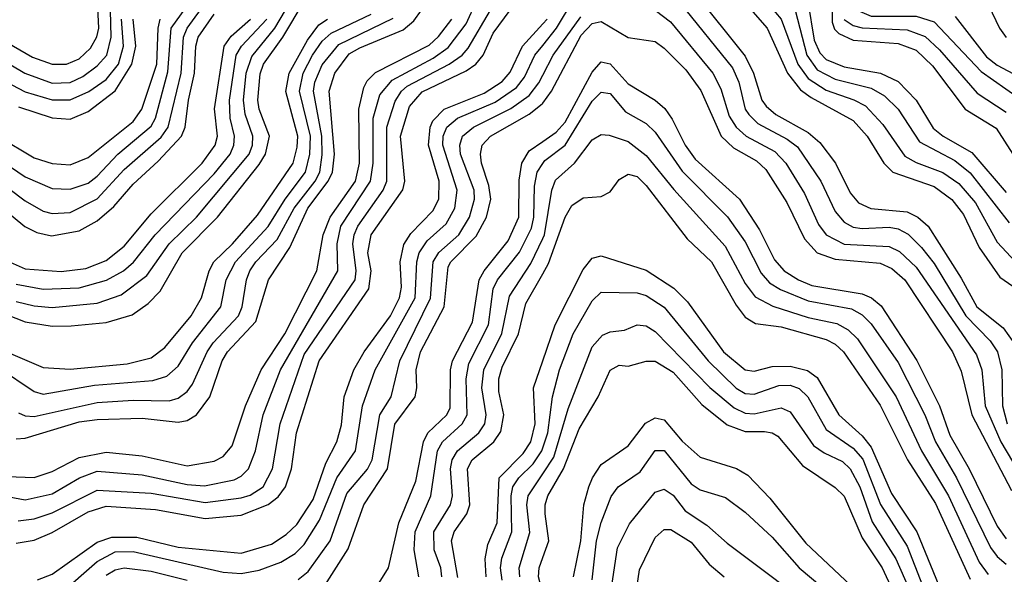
# Model space of a CAD drawing. Header units: inches. Extents: x 990535 to 1117859, y 769386 to 892122.
# Tile 881 of 1056: x 1058838 to 1061026, y 856755 to 857989. Entities that reach past the tile are written whole.
import ezdxf

# ---------------------------------------------------------------- set-up
doc = ezdxf.new("R2010")
doc.units = ezdxf.units.IN
doc.header["$MEASUREMENT"] = 0
doc.layers.add('B0855', color=7, linetype='Continuous')
doc.layers.add('B0865', color=7, linetype='Continuous')

msp = doc.modelspace()

# ---------------------------------------------------------------- linework, layer by layer
at = {"layer": 'B0855', "color": 5}
for points, elevation in [([(1058770, 857693.5), (1058850, 857639.4), (1058910, 857613.7), (1058950, 857611.6), (1058990, 857625.6), (1059010, 857641), (1059055.4, 857690), (1059130, 857751.8), (1059139.5, 857770), (1059167.1, 857872.9), (1059174.5, 857970), (1059230, 858047.7)], 4160), ([(1058830, 857362), (1058870, 857352.2), (1058910, 857348.6), (1059010, 857358), (1059062.8, 857377.2), (1059119.8, 857420.2), (1059169.5, 857490), (1059230.7, 857550), (1059347.5, 857690), (1059355.1, 857710), (1059355.6, 857730), (1059338.5, 857778.5), (1059334.8, 857810), (1059341.1, 857870), (1059353.2, 857906.8), (1059404.5, 857970), (1059450, 858047.2)], 4040), ([(1058710, 857691.6), (1058850, 857585.8), (1058890, 857563.2), (1058910, 857557.5), (1058950, 857560.3), (1059010, 857590.8), (1059070, 857656), (1059152.1, 857727.9), (1059167.7, 857750), (1059196.4, 857870), (1059201.4, 857950), (1059209.9, 857970.1), (1059253.1, 858030)], 4140), ([(1058782.7, 857342.7), (1058850, 857316.7), (1058910, 857307.4), (1058952.1, 857307.9), (1059030, 857315.7), (1059087.3, 857332.7), (1059122.7, 857357.3), (1059150, 857385), (1059198.3, 857470), (1059277.3, 857550), (1059370, 857666.8), (1059383.9, 857690), (1059392.7, 857730), (1059369.8, 857790), (1059366.6, 857810), (1059371.8, 857868.2), (1059379, 857890), (1059422, 857950), (1059470, 858029.4)], 4020), ([(1058790, 856932.2), (1058850, 856920.6), (1058910, 856934), (1058970.3, 856969.7), (1059010, 856984.7), (1059110, 856976.6), (1059210, 856955.3), (1059247.9, 856952.1), (1059314.2, 856965.7), (1059330, 856973.7), (1059345.7, 856990), (1059361.8, 857030), (1059378.5, 857110), (1059416.8, 857210), (1059544.9, 857430), (1059543, 857490), (1059551.3, 857530), (1059616.9, 857630), (1059623, 857670), (1059623.1, 857770), (1059637.9, 857822.1), (1059665.3, 857854.7), (1059756.5, 857903.5), (1059790, 857927.2), (1059830, 857979.6), (1059852.6, 858030)], 3860), ([(1058810, 857937.9), (1058865.8, 857905.9), (1058910, 857890), (1058941.5, 857890), (1058970, 857901.9), (1058994.8, 857925.2), (1059009.2, 857950.8), (1059013.3, 857970), (1059010.3, 858030)], 4280), ([(1058684.6, 857664.6), (1058849.2, 857529.2), (1058875.3, 857515.3), (1058908.3, 857508.3), (1058970, 857519.1), (1059010, 857541.2), (1059046.9, 857573.1), (1059090, 857623.4), (1059145.6, 857674.4), (1059196.8, 857730), (1059205.1, 857750), (1059212.5, 857810), (1059226.1, 857870), (1059229.1, 857930), (1059234.5, 857950), (1059270, 858001.4)], 4120), ([(1058770, 857266.3), (1058890, 857215.1), (1058950, 857211.3), (1059076.5, 857223.5), (1059130, 857236.6), (1059160.1, 857259.9), (1059218.9, 857330), (1059241.9, 857370), (1059258.9, 857430), (1059269.3, 857450), (1059310.8, 857490), (1059366.2, 857553.8), (1059445.1, 857670), (1059454.5, 857705.5), (1059455.9, 857730), (1059429.1, 857829.1), (1059436.3, 857870), (1059476.8, 857943.2), (1059502.6, 857977.4), (1059521.4, 857990)], 3980), ([(1058790, 857904.6), (1058848.7, 857870), (1058910, 857848), (1058950, 857848.9), (1058977.6, 857862.4), (1059010, 857885.9), (1059030.9, 857910), (1059041, 857950), (1059039.1, 858010)], 4260), ([(1058790, 857215.4), (1058870, 857162), (1058890, 857156.3), (1059003.9, 857176.1), (1059133.4, 857186.6), (1059164.2, 857195.8), (1059190, 857218.6), (1059221.6, 857270), (1059284.8, 857350), (1059296.5, 857410), (1059317.2, 857450), (1059390, 857529.2), (1059427.4, 857590), (1059472.5, 857650), (1059482.3, 857690), (1059483.7, 857730), (1059459.7, 857830), (1059467.8, 857870), (1059488.4, 857910), (1059510, 857940.8), (1059530, 857959.2), (1059618.5, 858001.5)], 3960), ([(1058790, 857859.3), (1058850, 857828.8), (1058910, 857810.9), (1058950, 857811), (1058991.1, 857828.9), (1059030, 857855.7), (1059057.1, 857890), (1059068, 857930), (1059064, 857990)], 4240), ([(1058790, 857728.8), (1058870, 857681.8), (1058910, 857668.7), (1058950, 857666.1), (1058990, 857682.1), (1059090, 857762.7), (1059108.9, 857790), (1059142.3, 857890), (1059145.1, 857970), (1059149.7, 857990)], 4180), ([(1058810, 857452.7), (1058850, 857434.8), (1058930, 857428.6), (1058984.2, 857435.8), (1059030, 857453.6), (1059070, 857485.1), (1059130, 857556.8), (1059243.3, 857670), (1059272.2, 857710), (1059276.8, 857730), (1059270.5, 857790.5), (1059291.9, 857930), (1059307.5, 857952.5), (1059350.6, 857990)], 4080), ([(1058810, 856972.6), (1058870, 856970.8), (1058910, 856983.8), (1058970, 857015), (1059030, 857027.3), (1059110, 857019.1), (1059210, 856996.4), (1059270, 857006.6), (1059290, 857017.6), (1059310, 857041.4), (1059339.5, 857130), (1059374.2, 857210), (1059426.7, 857290), (1059498.2, 857430), (1059512.2, 857510), (1059527.3, 857550), (1059583.8, 857630), (1059592.9, 857670), (1059591, 857790), (1059602, 857838), (1059610, 857853.1), (1059628.6, 857871.4), (1059747.4, 857932.6), (1059768.6, 857951.4), (1059797.6, 857990)], 3880), ([(1058830, 857056.4), (1058850, 857057.9), (1058970, 857094.5), (1059010, 857099.7), (1059110, 857102.6), (1059190, 857093.5), (1059210, 857097.6), (1059230.2, 857110), (1059259.8, 857150), (1059287.8, 857230), (1059299.6, 857250), (1059362.3, 857317.7), (1059390.2, 857410), (1059437.6, 857482.4), (1059478.1, 857570), (1059523.1, 857630), (1059532.5, 857650), (1059536.8, 857690), (1059525, 857830), (1059537.7, 857870), (1059570, 857912.7), (1059593.4, 857926.6), (1059690, 857966.7), (1059713.6, 857986.4), (1059730.6, 858010)], 3920), ([(1058830, 856824.9), (1058870, 856831.5), (1058910, 856848.5), (1058990, 856894.1), (1059030, 856906.7), (1059139.2, 856899.2), (1059250, 856879.6), (1059330, 856886.8), (1059390, 856910.5), (1059412.3, 856927.7), (1059428, 856950), (1059441.4, 856990), (1059453, 857070), (1059502.9, 857230), (1059613.4, 857390), (1059618.5, 857430), (1059611.3, 857470), (1059618.8, 857510), (1059689.3, 857610.7), (1059693.4, 857630), (1059683.7, 857730), (1059704.1, 857795.9), (1059731.7, 857828.3), (1059830, 857875.4), (1059851.5, 857890), (1059867.2, 857910), (1059890, 857959.2), (1059927.3, 858010)], 3820), ([(1058830, 857400.3), (1058890, 857389.2), (1058970, 857392.4), (1059030.6, 857409.4), (1059068.1, 857430), (1059090.8, 857449.2), (1059138.5, 857510), (1059270, 857646.3), (1059305.1, 857690), (1059313.7, 857710), (1059314.7, 857730), (1059305.4, 857770), (1059303.9, 857810), (1059318.5, 857910), (1059330.2, 857930), (1059386.8, 857990)], 4060), ([(1058834.2, 856874.2), (1058870, 856879), (1058910, 856892.1), (1059010, 856942.5), (1059130, 856935.8), (1059250, 856915.2), (1059330, 856925.3), (1059350, 856931.5), (1059378.7, 856950), (1059399.7, 856990), (1059416.1, 857090), (1059470, 857244.1), (1059583.4, 857410), (1059585.5, 857430), (1059577.6, 857490), (1059580.8, 857510), (1059589.2, 857530), (1059645.1, 857610), (1059653.7, 857630), (1059653.6, 857750), (1059672, 857808), (1059686, 857830), (1059698.9, 857841.1), (1059792.1, 857890), (1059820.9, 857910), (1059834.5, 857925.5), (1059883.9, 858010)], 3840), ([(1058834.8, 857114.8), (1058850, 857107.9), (1058870, 857106.6), (1059010, 857137.6), (1059090, 857142.8), (1059170, 857141.4), (1059190, 857146.8), (1059210, 857161.8), (1059221.8, 857178.2), (1059253.8, 857250), (1059267.3, 857270), (1059323.5, 857330), (1059332.3, 857350), (1059341.8, 857410), (1059349.1, 857430), (1059362.1, 857450), (1059410, 857500.2), (1059447.4, 857570), (1059493.9, 857630), (1059504.3, 857650), (1059510, 857688.2), (1059509.2, 857730), (1059490.6, 857830), (1059493.2, 857850), (1059510, 857888.8), (1059546.5, 857933.5), (1059667.6, 857992.4)], 3940), ([(1058834.8, 857794.8), (1058910, 857770.7), (1058950, 857767.6), (1058990, 857784.5), (1059050, 857831), (1059086.7, 857890), (1059095.3, 857930), (1059089.6, 857990)], 4220), ([(1058877.1, 856742.9), (1058910, 856755.6), (1059010, 856826.6), (1059042.1, 856837.9), (1059097.7, 856837.7), (1059190, 856816), (1059330, 856802), (1059397.4, 856822.6), (1059430, 856843.9), (1059453.7, 856866.3), (1059490, 856921.5), (1059517.8, 857002.2), (1059542.5, 857050), (1059552.5, 857087.5), (1059558.6, 857150), (1059580.3, 857210), (1059603.1, 857250), (1059661.5, 857330), (1059681.9, 857370), (1059685.8, 857394.2), (1059682.8, 857450), (1059691.2, 857488.8), (1059706.9, 857513.1), (1059755.9, 857564.1), (1059768.7, 857590), (1059770.1, 857630), (1059746.1, 857710), (1059750, 857750), (1059755.8, 857764.2), (1059781.1, 857790), (1059870, 857825.8), (1059910, 857851.3), (1059927.5, 857872.5), (1059954.7, 857930), (1060000, 857979.4)], 3780), ([(1058926.1, 856710), (1059010, 856784.1), (1059050, 856805.6), (1059090, 856806), (1059290, 856760), (1059330, 856757.3), (1059370, 856764.7), (1059418.1, 856781.9), (1059450, 856801.6), (1059470, 856821.6), (1059504, 856876), (1059542.4, 856970), (1059583.5, 857030), (1059599.2, 857130), (1059627.5, 857210), (1059716.5, 857370), (1059720.1, 857450), (1059725.6, 857470), (1059743.2, 857496.8), (1059785, 857535), (1059804.4, 857570), (1059809.8, 857610), (1059778, 857710), (1059778.9, 857730), (1059786.6, 857750), (1059810.2, 857769.8), (1059894.4, 857805.6), (1059941.6, 857838.4), (1059959.1, 857860.9), (1059982.6, 857910), (1060000, 857931.6)], 3760), ([(1059456.1, 856743.9), (1059478.6, 856761.4), (1059527.3, 856830), (1059564.9, 856935.1), (1059610.5, 856989.5), (1059621, 857010), (1059637.6, 857110), (1059663.2, 857150), (1059682.7, 857230), (1059750.4, 857369.6), (1059756.5, 857450), (1059768.7, 857471.3), (1059813.6, 857510), (1059837.3, 857550), (1059848.6, 857590), (1059847.4, 857610), (1059817.5, 857690), (1059815.4, 857710), (1059821.9, 857730), (1059846.2, 857750), (1059928.8, 857791.2), (1059970, 857820.6), (1059991.4, 857848.6), (1060000, 857865.3)], 3740), ([(1059515.6, 856730), (1059567.8, 856812.2), (1059602.3, 856910), (1059654.6, 856990), (1059670.9, 857089.1), (1059716.1, 857150), (1059720.2, 857170), (1059718.8, 857210), (1059727.9, 857250), (1059780.6, 857350), (1059790, 857439), (1059795.6, 857450), (1059852.3, 857507.6), (1059875.2, 857550), (1059884.8, 857590), (1059880.3, 857620.3), (1059863.9, 857670), (1059861.3, 857690), (1059865.6, 857710), (1059884.1, 857730), (1059970, 857778.9), (1059998.5, 857801.5), (1060000, 857803.5)], 3720), ([(1059633, 856730), (1059656.8, 856770), (1059679.9, 856870), (1059717.7, 856962.3), (1059734.6, 857050), (1059744.7, 857070), (1059786.8, 857110), (1059794.4, 857125.6), (1059795.2, 857210), (1059799.2, 857230), (1059843.9, 857316.1), (1059858.4, 857410), (1059869.5, 857430), (1059923.2, 857496.8), (1059947, 857550), (1059947.9, 857632.1), (1059953.2, 857670), (1059970, 857697.2), (1060000, 857717.9)], 3680), ([(1059724.5, 856750), (1059714, 856810), (1059716.1, 856850), (1059751.2, 856930), (1059766.2, 857030), (1059777.3, 857050), (1059821.1, 857090), (1059832.1, 857110), (1059829.6, 857190), (1059835.7, 857224.3), (1059879.6, 857310), (1059890, 857390.5), (1059899.6, 857410), (1059948.2, 857471.8), (1059974.8, 857525.2), (1059980.4, 857550), (1059981.6, 857618.4), (1059987.4, 857650), (1060000, 857669)], 3660), ([(1059775.6, 856750), (1059773.4, 856770), (1059758.8, 856810), (1059757.8, 856850), (1059794.8, 856910), (1059799.2, 856930), (1059794.8, 856990), (1059799, 857010), (1059810.2, 857030), (1059858.1, 857070), (1059871.1, 857090), (1059874.2, 857110), (1059864.9, 857170), (1059868.8, 857210), (1059909.2, 857290.8), (1059926.2, 857373.8), (1059973.5, 857446.5), (1060000, 857502.1)], 3640), ([(1059811.5, 856748.4), (1059797.5, 856830), (1059802.9, 856850), (1059831, 856890), (1059838.2, 856910), (1059832.5, 856990), (1059843, 857010), (1059890.9, 857050), (1059907, 857073), (1059913.1, 857110), (1059902.1, 857162.1), (1059902.4, 857190), (1059910, 857215.7), (1059945.9, 857290), (1059962.5, 857357.5), (1060000, 857423.8)], 3620), ([(1059874.1, 856750), (1059871.9, 856790), (1059878.1, 856821.9), (1059898.4, 856870), (1059903.4, 856970), (1059956.3, 857023.7), (1059973.3, 857050), (1059983, 857090), (1059979.4, 857170), (1060000, 857230.3)], 3580), ([(1059910, 856742.6), (1059905.9, 856770), (1059908.8, 856791.2), (1059931.5, 856850), (1059929.7, 856930), (1059933.6, 856950), (1059947.1, 856970), (1059978.8, 857001.2), (1059997.8, 857030), (1060000, 857036.5)], 3560), ([(1059948.9, 856750), (1059947.5, 856770), (1059971.5, 856848.5), (1059964.7, 856910), (1059967.4, 856930), (1060000, 856979.1)], 3540), ([(1060000, 856713.4), (1059990.5, 856750), (1059991.9, 856770), (1060000, 856792.7)], 3520), ([(1059030, 856753.1), (1059050, 856764.9), (1059070, 856770), (1059130, 856762.5), (1059210, 856742)], 3740)]:
    msp.add_lwpolyline(points, dxfattribs=dict(at, elevation=elevation))
at = {"layer": 'B0865', "color": 5}
for points, elevation in [([(1060000, 858702.7), (1060030, 858701.3), (1060048.7, 858688.7), (1060090, 858613.4), (1060110, 858594), (1060130, 858585.4), (1060190, 858573.8), (1060245, 858545), (1060310, 858457.2), (1060385.9, 858410), (1060430, 858365.7), (1060510, 858258), (1060530, 858244.1), (1060610, 858214.4), (1060648.1, 858188.1), (1060670.4, 858150), (1060685.6, 858085.6), (1060689.6, 858029.6), (1060698.5, 858010), (1060730, 857996.7), (1060830, 857996.4), (1060870, 857984.4), (1060974, 857874), (1061056.2, 857816.2)], 3960), ([(1060000, 858510.1), (1060010, 858510.5), (1060030, 858501.4), (1060083.5, 858463.5), (1060142.7, 858442.7), (1060170, 858427.2), (1060190, 858409.2), (1060250, 858335.6), (1060350, 858260.5), (1060425.9, 858185.9), (1060543.2, 858083.2), (1060589.2, 858029.2), (1060603, 857943), (1060615.5, 857915.5), (1060630, 857900.3), (1060670, 857883.8), (1060750.2, 857870.2), (1060790, 857851.3), (1060829.5, 857810), (1060867.9, 857747.9), (1060889.7, 857730), (1060953.5, 857693.5), (1061030, 857604.5)], 3880), ([(1060000, 858425.9), (1060010, 858447.7), (1060030, 858456.4), (1060125.4, 858410), (1060156.2, 858390), (1060224.5, 858310), (1060350, 858215.2), (1060527.6, 858050), (1060560.6, 858010), (1060586.6, 857910), (1060610, 857877.1), (1060650, 857856.8), (1060730, 857836.8), (1060759.7, 857819.7), (1060790.1, 857790), (1060837.3, 857717.3), (1060915.4, 857675.4), (1060950, 857648.6), (1061036.8, 857536.8)], 3860), ([(1060000, 858290.8), (1060006.6, 858310), (1060050, 858389.6), (1060066.2, 858393.8), (1060090, 858387.4), (1060136.9, 858356.9), (1060201.9, 858282), (1060350, 858171.3), (1060479.1, 858050), (1060530, 857990), (1060566.6, 857890), (1060590, 857858.3), (1060630, 857832.1), (1060691, 857811), (1060717.3, 857797.2), (1060756, 857756), (1060805, 857685), (1060830, 857671), (1060889.1, 857649.1), (1060924.4, 857624.4), (1060961.9, 857581.9), (1061010, 857493.9), (1061050.4, 857450.4)], 3840), ([(1060000, 858172.5), (1060019.6, 858220.4), (1060070, 858321.1), (1060090, 858332.5), (1060110, 858326.9), (1060190, 858243.7), (1060330, 858144.7), (1060394.4, 858090), (1060498.9, 857970), (1060543.9, 857870), (1060573.1, 857833.1), (1060596.2, 857816.2), (1060690, 857764.8), (1060720.6, 857730), (1060758.1, 857670), (1060778.2, 857650), (1060870, 857618.2), (1060908.9, 857588.9), (1060935.3, 857555.3), (1060970, 857482.3), (1061016.1, 857416.1), (1061110, 857351)], 3820), ([(1060974.9, 858054.9), (1061015.2, 857970), (1061030, 857949.6)], 4020), ([(1060000, 857931.6), (1060030.8, 857970), (1060070, 858036)], 3760), ([(1060336.3, 858050), (1060450, 857907.7), (1060468.3, 857870), (1060486.8, 857810), (1060496.3, 857796.3), (1060518.1, 857778.1), (1060590, 857737.7), (1060615.4, 857715.4), (1060650.3, 857670), (1060683.5, 857603.5), (1060701.5, 857581.5), (1060728.9, 857568.9), (1060810, 857561.3), (1060833.9, 857550), (1060856.2, 857530), (1060930, 857413.9), (1060964.4, 857350), (1061023.3, 857303.3), (1061060.7, 857250)], 3780), ([(1060643, 858043), (1060643.2, 857983.2), (1060648, 857968), (1060658, 857958), (1060690, 857943.3), (1060790, 857935.8), (1060830, 857921), (1060866.1, 857886.1), (1060938.9, 857790), (1061007.3, 857747.3), (1061045, 857690)], 3920), ([(1060305.6, 858025.6), (1060421.5, 857881.5), (1060435.4, 857850), (1060450, 857790.1), (1060457.8, 857777.8), (1060478.2, 857758.2), (1060543.3, 857723.3), (1060565.8, 857705.8), (1060618.1, 857630), (1060650, 857561.9), (1060670, 857538.3), (1060690, 857527.3), (1060710, 857524.4), (1060770, 857527.4), (1060790, 857523.8), (1060811.9, 857511.9), (1060841.9, 857481.9), (1060870, 857446.5), (1060940.5, 857330), (1060994.4, 857274.4), (1061010.8, 857250), (1061020.5, 857210), (1061021.4, 857130), (1061032.3, 857090)], 3760), ([(1060000, 857865.3), (1060022.8, 857910), (1060084.8, 857995.2)], 3740), ([(1060000, 857979.4), (1060009.8, 857990)], 3780), ([(1060250, 858010.4), (1060284, 857984), (1060378.1, 857870), (1060395.4, 857835.4), (1060414.6, 857774.6), (1060429.6, 857749.6), (1060451.9, 857730), (1060515.7, 857695.7), (1060540.5, 857670), (1060582, 857602), (1060613, 857533), (1060630.1, 857510), (1060670, 857489.3), (1060770, 857484.7), (1060793.1, 857473.1), (1060830, 857438.5), (1060963.6, 857243.6), (1060975.4, 857210), (1060983, 857130), (1061018, 857050), (1061070, 856962.4)], 3740), ([(1060670, 857989.6), (1060690, 857975.8), (1060710, 857970.5), (1060810, 857966.7), (1060850, 857951.8), (1060882, 857922), (1060965.4, 857825.4), (1061030, 857783.2)], 3940), ([(1060916.3, 857996.3), (1060986.5, 857906.5), (1061010, 857887.8), (1061080.9, 857850)], 3980), ([(1060000, 857803.5), (1060019.5, 857830), (1060085.3, 857954.7), (1060110, 857980.2), (1060130, 857984.6), (1060190, 857949.1), (1060250, 857940.2), (1060270, 857925.9), (1060317.6, 857877.6), (1060351.4, 857831.4), (1060396.6, 857730), (1060423.7, 857703.7), (1060474.8, 857674.8), (1060495.9, 857655.9), (1060542.3, 857582.3), (1060581.4, 857501.4), (1060610, 857470.6), (1060650, 857456.2), (1060750, 857447.2), (1060775.8, 857435.8), (1060804.6, 857410), (1060910.8, 857250), (1060930, 857207.3), (1060953.4, 857110), (1061041.9, 856941.9)], 3720), ([(1060000, 857717.9), (1060030, 857738.7), (1060050, 857760.7), (1060110, 857872), (1060130, 857895.1), (1060150, 857890.5), (1060190, 857846.2), (1060250, 857810.1), (1060271.3, 857791.3), (1060287.8, 857767.8), (1060316.4, 857710), (1060339, 857679), (1060437.2, 857590), (1060481.7, 857521.7), (1060515.1, 857455.1), (1060536.4, 857430), (1060568.1, 857410), (1060598, 857398), (1060710, 857379.1), (1060730.8, 857370), (1060752.3, 857352.3), (1060831, 857231), (1060881.6, 857130), (1060904.9, 857064.9), (1060947.6, 856990), (1061010, 856862.1), (1061030, 856834.2)], 3680), ([(1060000, 857669), (1060004.4, 857675.6), (1060050, 857710.1), (1060110, 857807.7), (1060130, 857827.8), (1060150, 857824.7), (1060183.6, 857783.6), (1060230, 857757.7), (1060250, 857738.7), (1060310, 857651.9), (1060410.2, 857550.2), (1060450, 857494.5), (1060485.3, 857425.3), (1060503.9, 857403.9), (1060528.4, 857388.4), (1060590, 857363.4), (1060686, 857346), (1060710, 857332.2), (1060730, 857312.4), (1060790, 857226.3), (1060849.2, 857110), (1060873.1, 857050), (1060919.6, 856970), (1060995.2, 856815.2), (1061010, 856794.8), (1061030, 856777.7)], 3660), ([(1060000, 857502.1), (1060003.8, 857510), (1060020.2, 857610), (1060028.2, 857631.8), (1060070.2, 857669.8), (1060110, 857722), (1060130, 857733.4), (1060147.7, 857732.3), (1060190, 857717.9), (1060230, 857686.8), (1060291.2, 857611.2), (1060405.1, 857485.1), (1060450, 857402.4), (1060472.2, 857372.2), (1060511.5, 857351.5), (1060590, 857326.6), (1060653.2, 857313.2), (1060679, 857299), (1060699.4, 857279.4), (1060785.2, 857150), (1060842, 857030), (1060901.4, 856930), (1060970, 856782), (1060990, 856754.5)], 3640), ([(1060000, 857423.8), (1060013.1, 857446.9), (1060050, 857549.5), (1060064.4, 857575.6), (1060090, 857592.8), (1060130, 857595.7), (1060150, 857606.3), (1060170, 857633.6), (1060190, 857645.5), (1060210, 857640.1), (1060230, 857620.1), (1060321.2, 857501.2), (1060374.9, 857450), (1060430, 857353.7), (1060450, 857327), (1060472.8, 857312.8), (1060530, 857305.4), (1060630, 857277.6), (1060650, 857267.4), (1060668.6, 857250), (1060750, 857131.6), (1060810.7, 857010), (1060872.7, 856912.7), (1060950, 856744.3)], 3620), ([(1060000, 857230.3), (1060027.2, 857310), (1060090, 857433), (1060110, 857458.2), (1060130, 857463.7), (1060230, 857431.5), (1060291.4, 857391.4), (1060321.7, 857361.7), (1060401.8, 857250), (1060450, 857210.3), (1060470, 857206.9), (1060510, 857217.6), (1060550, 857218.4), (1060588.4, 857208.4), (1060610, 857192.7), (1060658.3, 857110), (1060710, 857063), (1060730, 857037.9), (1060775, 856935), (1060831.5, 856850), (1060880, 856730)], 3580), ([(1060000, 857036.5), (1060011.3, 857070), (1060021.5, 857150), (1060037, 857210), (1060067.3, 857290), (1060110, 857363.8), (1060130, 857382.7), (1060210, 857381.3), (1060230, 857375.1), (1060270, 857349.1), (1060367.5, 857230), (1060430, 857169.6), (1060450, 857157.8), (1060470, 857155.6), (1060524.8, 857175.2), (1060550, 857175.7), (1060570, 857168.8), (1060588.8, 857150), (1060630, 857077), (1060690, 857035.7), (1060711.3, 857011.3), (1060750.6, 856910.6), (1060810, 856817.8), (1060843.8, 856730)], 3560), ([(1060000, 856979.1), (1060024.3, 857015.7), (1060056.5, 857123.5), (1060110, 857261.1), (1060132.7, 857287.3), (1060150, 857294.7), (1060181.5, 857298.5), (1060210, 857310.1), (1060230, 857307.9), (1060250, 857295.5), (1060371, 857171), (1060425.5, 857125.5), (1060450, 857113.8), (1060470, 857112.1), (1060530, 857125.6), (1060550, 857117), (1060601.8, 857041.8), (1060625.2, 857025.2), (1060666, 857006), (1060683, 856990), (1060704.4, 856950), (1060732.1, 856872.1), (1060784.4, 856790), (1060877.9, 856577.9)], 3540), ([(1060000, 856792.7), (1060013.3, 856830), (1060005.3, 856890), (1060005.2, 856910), (1060011.4, 856930), (1060046, 856990), (1060080.8, 857079.2), (1060123.2, 857150), (1060150, 857209.4), (1060170, 857220.3), (1060190, 857218.5), (1060230, 857229.7), (1060250, 857229.1), (1060290, 857204.8), (1060353.2, 857133.2), (1060410, 857087.9), (1060450, 857073.1), (1060493, 857073), (1060510, 857070.3), (1060522.3, 857062.3), (1060577.3, 856997.3), (1060650, 856948.3), (1060670, 856928.8), (1060710, 856836.2), (1060754.2, 856770), (1060870, 856520.1)], 3520), ([(1060068.2, 856750), (1060084.4, 856830), (1060091.5, 856910), (1060102.5, 856950), (1060110.2, 856970), (1060130, 856999.4), (1060190, 857041.2), (1060228.6, 857091.4), (1060250, 857103.5), (1060270, 857098.9), (1060310, 857051.3), (1060350, 857015.5), (1060430.8, 856990.8), (1060456, 856976), (1060504.5, 856924.5), (1060584.7, 856824.7), (1060684.8, 856730)], 3480), ([(1060110, 856742.8), (1060119.5, 856830), (1060130, 856870.2), (1060151.7, 856928.3), (1060167.7, 856950), (1060216.7, 856983.3), (1060250, 857031), (1060269.5, 857030.5), (1060330, 856956.6), (1060350, 856943.3), (1060406.3, 856926.3), (1060450, 856893.8), (1060510, 856837.7), (1060569.5, 856769.5), (1060656.7, 856696.7)], 3460), ([(1060153.4, 856730), (1060165.8, 856814.2), (1060192.7, 856867.3), (1060250, 856937.8), (1060270, 856944.9), (1060290, 856931.3), (1060316.8, 856896.8), (1060364.7, 856864.7), (1060410, 856824.4), (1060630, 856659)], 3440), ([(1060192.2, 856610), (1060214.7, 856765.3), (1060250, 856837.2), (1060270, 856854.7), (1060284.9, 856855.1), (1060330, 856826.6), (1060370, 856777.5), (1060403.5, 856750)], 3420)]:
    msp.add_lwpolyline(points, dxfattribs=dict(at, elevation=elevation))

doc.saveas('drawing.dxf')
